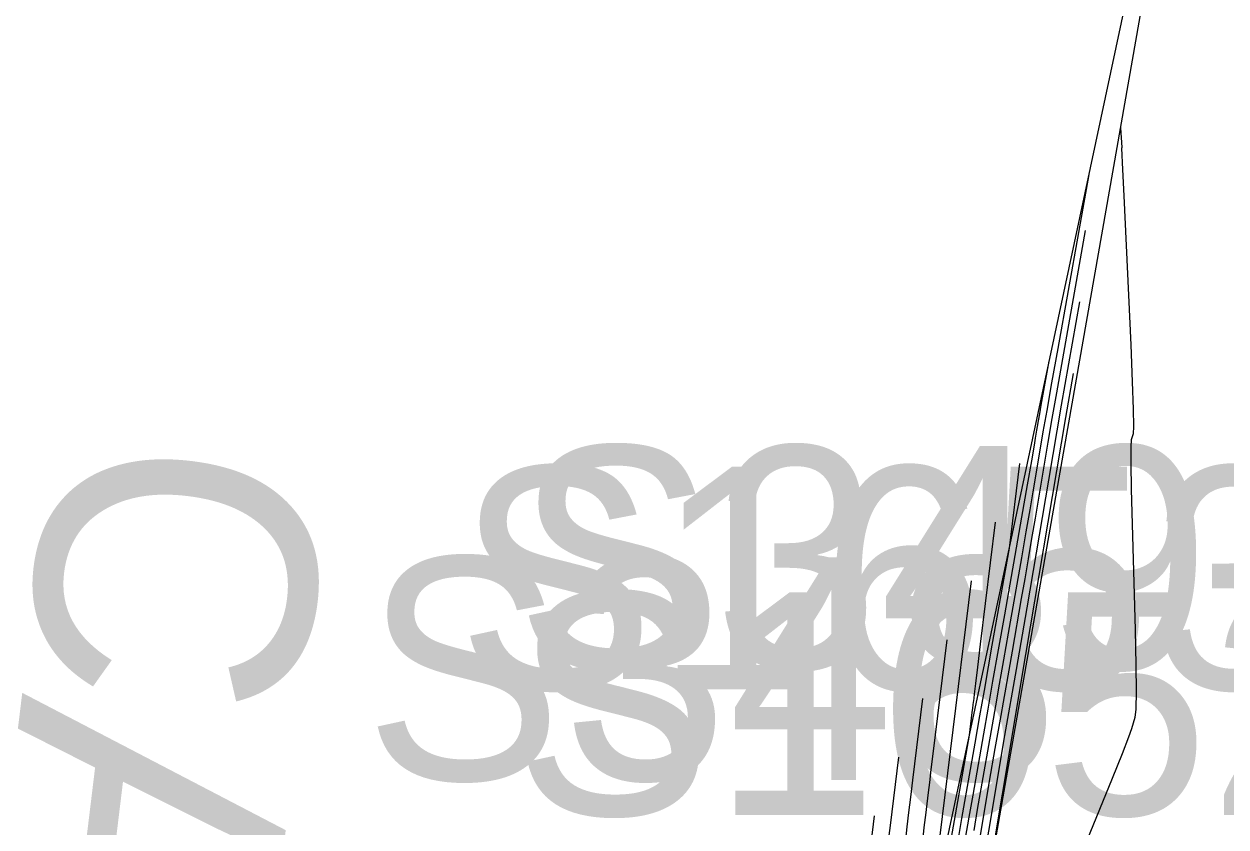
# Model space of a CAD drawing. Extents: x 1724534 to 1727318, y 657156 to 660047.
# Drawn here: x 1725599.61 to 1725621.22, y 659791.01 to 659805.44 of the extents above; entities that cross this region are included whole.
import ezdxf

# ---------------------------------------------------------------- set-up
doc = ezdxf.new("R2010")
doc.units = 0
for name, color, linetype in [('SURVEY - CONTOURS - Index with Text', 7, 'Continuous'), ('SURVEY - CONTOURS - Intermediate with optional Text', 7, 'Continuous'), ('SURVEY - DRAINAGE - Storm Sewer Text', 7, 'Continuous'), ('SURVEY - DTM - Breaklines', 7, 'Continuous'), ('SURVEY - DTM - Breaklines - Points - Numbers', 7, 'Continuous'), ('SURVEY - NON-TRANSPORTATION - Features', 7, 'Continuous'), ('SURVEY - NON-TRANSPORTATION - Features - Points - Numbers', 7, 'Continuous')]:
    doc.layers.add(name, color=color, linetype=linetype)

msp = doc.modelspace()

# ---------------------------------------------------------------- linework, layer by layer
at = {"layer": 'SURVEY - CONTOURS - Index with Text'}
for points in [[(1725618.588, 659800.447), (1725618.258, 659798.59), (1725618.028, 659797.241), (1725617.642, 659794.949), (1725617.449, 659793.84), (1725617.242, 659792.654), (1725616.666, 659789.22)], [(1725616.227, 659790.48), (1725616.61, 659792.662), (1725616.66, 659793.069), (1725616.67, 659793.147), (1725616.677, 659793.208), (1725616.683, 659793.252), (1725616.686, 659793.278), (1725616.692, 659793.325), (1725616.701, 659793.399), (1725616.723, 659793.587), (1725616.76, 659793.886), (1725616.811, 659794.299), (1725617.078, 659796.489)], [(1725614.783, 659790.22), (1725614.904, 659791.209)]]:
    msp.add_lwpolyline(points, dxfattribs=at)
at = {"layer": 'SURVEY - CONTOURS - Intermediate with optional Text'}
for points in [[(1725619.327, 659803.573), (1725619.349, 659803.223), (1725619.349, 659803.214), (1725619.346, 659803.206), (1725619.363, 659802.824), (1725619.384, 659802.35), (1725619.509, 659799.674), (1725619.538, 659799.007), (1725619.555, 659798.519), (1725619.56, 659798.209), (1725619.553, 659798.078), (1725619.518, 659797.965), (1725619.51, 659797.839), (1725619.509, 659797.545), (1725619.517, 659797.084), (1725619.534, 659796.455), (1725619.589, 659794.553), (1725619.604, 659793.92), (1725619.608, 659793.446), (1725619.602, 659793.131), (1725619.585, 659792.976), (1725619.524, 659792.774), (1725619.47, 659792.624), (1725619.354, 659792.328), (1725619.175, 659791.884), (1725618.209, 659789.52)], [(1725616.693, 659790.949), (1725616.756, 659791.324), (1725616.874, 659792.004), (1725617.022, 659792.849), (1725617.082, 659793.189), (1725617.15, 659793.577), (1725617.227, 659794.013), (1725617.312, 659794.495), (1725617.549, 659795.846), (1725617.631, 659796.315), (1725617.7, 659796.711), (1725617.756, 659797.032), (1725617.798, 659797.28), (1725617.938, 659798.11), (1725618.005, 659798.494), (1725618.093, 659798.992), (1725618.202, 659799.606), (1725618.76, 659802.738)], [(1725616.6, 659789.607), (1725616.905, 659791.434), (1725616.973, 659791.835), (1725617.074, 659792.422), (1725617.178, 659793.014), (1725617.22, 659793.253), (1725617.268, 659793.525), (1725617.321, 659793.83), (1725617.381, 659794.168), (1725617.547, 659795.114), (1725617.609, 659795.47), (1725617.671, 659795.83), (1725617.733, 659796.193), (1725617.795, 659796.56), (1725618.025, 659797.928), (1725618.099, 659798.353), (1725618.18, 659798.815), (1725618.699, 659801.731)], [(1725616.54, 659790.812), (1725616.604, 659791.186), (1725616.674, 659791.585), (1725616.867, 659792.683), (1725616.945, 659793.126), (1725617.033, 659793.63), (1725617.133, 659794.196), (1725617.243, 659794.823), (1725617.551, 659796.578), (1725617.654, 659797.16), (1725617.729, 659797.591), (1725617.778, 659797.872), (1725617.8, 659798), (1725617.824, 659798.142), (1725617.836, 659798.21), (1725617.853, 659798.307), (1725617.875, 659798.433), (1725617.902, 659798.588), (1725618.043, 659799.379)], [(1725618.477, 659799.162), (1725618.336, 659798.366), (1725617.542, 659793.65), (1725617.454, 659793.143), (1725616.676, 659788.487)], [(1725616.392, 659790.696), (1725616.474, 659791.166), (1725616.711, 659792.518), (1725616.798, 659793.008), (1725616.878, 659793.464), (1725616.952, 659793.888), (1725617.021, 659794.278), (1725617.327, 659796.021), (1725617.513, 659797.545)], [(1725615.894, 659789.304), (1725616.644, 659795.433)], [(1725615.775, 659790.827), (1725615.802, 659791.05), (1725615.823, 659791.226), (1725615.873, 659791.631), (1725615.895, 659791.81), (1725615.923, 659792.042), (1725615.958, 659792.328), (1725616, 659792.668), (1725616.209, 659794.377)], [(1725615.464, 659790.784), (1725615.492, 659791.015), (1725615.523, 659791.27), (1725615.557, 659791.549), (1725615.594, 659791.852), (1725615.774, 659793.321)], [(1725615.156, 659790.77), (1725615.189, 659791.036), (1725615.339, 659792.265)]]:
    msp.add_lwpolyline(points, dxfattribs=at)
at = {"layer": 'SURVEY - DTM - Breaklines'}
msp.add_lwpolyline([(1725548.52, 659521.481), (1725556.845, 659545.065), (1725562.116, 659569.482), (1725564.828, 659594.513), (1725575.937, 659617.765), (1725582.317, 659641.569), (1725587.744, 659666.22), (1725593.428, 659690.724), (1725599.084, 659714.698), (1725604.574, 659739.361), (1725605.919, 659744.429), (1725611.764, 659762.844), (1725613.112, 659786.858), (1725615.798, 659788.854), (1725620.104, 659809.038)], dxfattribs=at)
at = {"layer": 'SURVEY - NON-TRANSPORTATION - Features'}
msp.add_lwpolyline([(1725569.664, 659593.303), (1725577.056, 659617.422), (1725582.603, 659641.503), (1725588.069, 659666.147), (1725593.908, 659690.609), (1725599.872, 659714.501), (1725606.018, 659738.998), (1725607.394, 659744.026), (1725612.585, 659762.615), (1725617.711, 659786.227), (1725616.679, 659788.487), (1725620.281, 659809.007)], dxfattribs=at)

# ---------------------------------------------------------------- texts
at = {"layer": 'SURVEY - DRAINAGE - Storm Sewer Text'}
msp.add_text('CATCH BASIN', height=5, rotation=263.0617, dxfattribs=at).set_placement((1725600.166, 659798.228))
at = {"layer": 'SURVEY - DTM - Breaklines - Points - Numbers'}
for s, p in [('S349', (1725608.446, 659793.854)), ('S348', (1725605.729, 659791.858))]:
    msp.add_text(s, height=4, dxfattribs=at).set_placement(p)
at = {"layer": 'SURVEY - NON-TRANSPORTATION - Features - Points - Numbers'}
for s, p in [('S1653', (1725607.391, 659793.487)), ('S1652', (1725608.423, 659791.227))]:
    msp.add_text(s, height=4, dxfattribs=at).set_placement(p)

doc.saveas('drawing.dxf')
